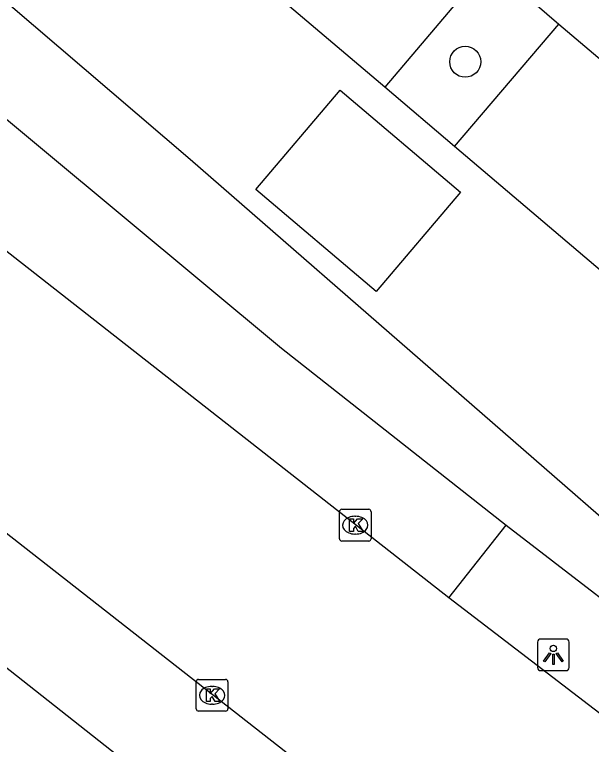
# Model space of a CAD drawing. Extents: x 156414 to 157775, y 382335 to 383765.
# Drawn here: x 157055.68 to 157073.9, y 382855.96 to 382879 of the extents above; entities that cross this region are included whole.
import ezdxf

# ---------------------------------------------------------------- set-up
doc = ezdxf.new("R2010")
doc.units = 0
for name, color, linetype in [('IMGEO_Boom', 7, 'Continuous'), ('IMGEO_Fietspad_gesloten', 7, 'Continuous'), ('IMGEO_Kolk', 7, 'Continuous'), ('IMGEO_Lichtpunt', 7, 'Continuous'), ('IMGEO_OVBaan_gesloten', 7, 'Continuous'), ('IMGEO_Parkeervlak_open', 7, 'Continuous'), ('IMGEO_Rijbaan_lokaal_gesloten', 7, 'Continuous'), ('IMGEO_Rijbaan_lokaal_open', 7, 'Continuous'), ('IMGEO_Voetpad_open', 7, 'Continuous')]:
    doc.layers.add(name, color=color, linetype=linetype)

msp = doc.modelspace()

# ---------------------------------------------------------------- linework, layer by layer
at = {"layer": 'IMGEO_Boom'}
msp.add_circle((157069.909, 382877.51), 0.489, dxfattribs=at)
at = {"layer": 'IMGEO_Fietspad_gesloten'}
msp.add_lwpolyline([(157069.469, 382847.528), (157061.485, 382853.595), (157046.631, 382865.299), (157030.505, 382878.828)], dxfattribs=at)
at = {"layer": 'IMGEO_Kolk'}
for p, q in [((157065.936, 382862.456), (157065.936, 382863.308)), ((157066.011, 382863.382), (157066.863, 382863.382)), ((157066.937, 382863.308), (157066.937, 382862.456)), ((157066.424, 382863.162), (157066.449, 382863.162)), ((157066.447, 382862.602), (157066.422, 382862.602)), ((157066.863, 382862.382), (157066.011, 382862.382)), ((157061.488, 382858.012), (157062.34, 382858.012)), ((157061.413, 382857.086), (157061.413, 382857.938)), ((157061.901, 382857.792), (157061.926, 382857.792)), ((157062.414, 382857.938), (157062.414, 382857.086)), ((157061.924, 382857.232), (157061.899, 382857.232)), ((157062.34, 382857.012), (157061.488, 382857.012))]:
    msp.add_line(p, q, dxfattribs=at)
for points in [[(157065.936, 382862.456), (157065.936, 382863.308)], [(157066.011, 382863.382), (157066.863, 382863.382)], [(157066.937, 382863.308), (157066.937, 382862.456)], [(157066.257, 382863.082), (157066.38, 382863.082), (157066.38, 382862.931), (157066.51, 382863.082), (157066.674, 382863.082), (157066.528, 382862.931), (157066.681, 382862.682), (157066.529, 382862.682), (157066.444, 382862.846), (157066.38, 382862.779), (157066.38, 382862.682), (157066.257, 382862.682), (157066.257, 382863.082)], [(157066.863, 382862.382), (157066.011, 382862.382)], [(157061.488, 382858.012), (157062.34, 382858.012)], [(157061.413, 382857.086), (157061.413, 382857.938)], [(157062.414, 382857.938), (157062.414, 382857.086)], [(157061.734, 382857.712), (157061.857, 382857.712), (157061.857, 382857.561), (157061.987, 382857.712), (157062.151, 382857.712), (157062.005, 382857.561), (157062.158, 382857.312), (157062.006, 382857.312), (157061.921, 382857.476), (157061.857, 382857.409), (157061.857, 382857.312), (157061.734, 382857.312), (157061.734, 382857.712)], [(157062.34, 382857.012), (157061.488, 382857.012)]]:
    msp.add_lwpolyline(points, dxfattribs=at)
for centre, start, end in [((157066.013, 382863.306), 91.552, 178.448), ((157066.013, 382863.306), 91.552, 178.448), ((157066.861, 382863.306), 1.552, 88.448), ((157066.861, 382863.306), 1.552, 88.448), ((157066.013, 382862.458), 181.552, 268.448), ((157066.013, 382862.458), 181.552, 268.448), ((157066.861, 382862.458), 271.552, 358.448), ((157066.861, 382862.458), 271.552, 358.448), ((157061.49, 382857.936), 91.552, 178.448), ((157061.49, 382857.936), 91.552, 178.448), ((157062.338, 382857.936), 1.552, 88.448), ((157062.338, 382857.936), 1.552, 88.448), ((157061.49, 382857.088), 181.552, 268.448), ((157061.49, 382857.088), 181.552, 268.448), ((157062.338, 382857.088), 271.552, 358.448), ((157062.338, 382857.088), 271.552, 358.448)]:
    msp.add_arc(centre, 0.0765, start, end, dxfattribs=at)
for centre, major_axis, ratio, start_param, end_param in [((157066.423, 382862.882), (-0.387, 0.002), 0.722429, 4.712389, 7.853982), ((157066.448, 382862.882), (-0.39, 0.002), 0.717154, 1.570796, 4.712389), ((157061.9, 382857.512), (-0.387, 0.002), 0.722429, 4.712389, 7.853982), ((157061.925, 382857.512), (-0.39, 0.002), 0.717154, 1.570796, 4.712389)]:
    msp.add_ellipse(centre, major_axis=major_axis, ratio=ratio, start_param=start_param, end_param=end_param, dxfattribs=at)
at = {"layer": 'IMGEO_Lichtpunt'}
for p, q in [((157072.196, 382859.192), (157072.196, 382858.385)), ((157072.196, 382859.192), (157072.196, 382858.385)), ((157073.098, 382859.287), (157072.29, 382859.287)), ((157073.098, 382859.287), (157072.29, 382859.287)), ((157073.192, 382858.385), (157073.192, 382859.192)), ((157073.192, 382858.385), (157073.192, 382859.192)), ((157072.29, 382858.291), (157073.098, 382858.291)), ((157072.29, 382858.291), (157073.098, 382858.291))]:
    msp.add_line(p, q, dxfattribs=at)
for points in [[(157072.57, 382858.856), (157072.609, 382858.828), (157072.421, 382858.566), (157072.383, 382858.593), (157072.57, 382858.856)], [(157072.672, 382858.808), (157072.719, 382858.808), (157072.719, 382858.486), (157072.672, 382858.486), (157072.672, 382858.808)], [(157072.782, 382858.828), (157072.82, 382858.855), (157073.007, 382858.593), (157072.968, 382858.565), (157072.782, 382858.828)]]:
    msp.add_lwpolyline(points, dxfattribs=at)
msp.add_circle((157072.695, 382858.99), 0.0994, dxfattribs=at)
for centre, start, end in [((157072.29, 382859.192), 90, 180), ((157072.29, 382859.192), 90, 180), ((157073.098, 382859.192), 0, 90), ((157073.098, 382859.192), 0, 90), ((157072.29, 382858.385), 180, 270), ((157072.29, 382858.385), 180, 270), ((157073.098, 382858.385), 270, 0), ((157073.098, 382858.385), 270, 360)]:
    msp.add_arc(centre, 0.0946, start, end, dxfattribs=at)
at = {"layer": 'IMGEO_OVBaan_gesloten'}
for points in [[(157069.388, 382860.592), (157055.039, 382871.816), (157053.636, 382872.978), (157052.831, 382873.641), (157037.018, 382886.895), (157036.951, 382886.961)], [(157032.734, 382881.408), (157048.826, 382867.887), (157053.069, 382864.463), (157068.506, 382852.388), (157073.753, 382848.447)], [(157074.793, 382856.449), (157069.388, 382860.592)]]:
    msp.add_lwpolyline(points, dxfattribs=at)
at = {"layer": 'IMGEO_Parkeervlak_open'}
for points in [[(157070.666, 382880.6), (157067.367, 382876.712)], [(157069.573, 382874.83), (157072.863, 382878.7)]]:
    msp.add_lwpolyline(points, dxfattribs=at)
at = {"layer": 'IMGEO_Rijbaan_lokaal_gesloten'}
for points in [[(157042.249, 382890.822), (157044.62, 382888.63), (157061.218, 382874.44), (157077.707, 382860.082)], [(157067.367, 382876.712), (157055.811, 382886.492)], [(157069.573, 382874.83), (157067.367, 382876.712)], [(157081.081, 382865.071), (157069.573, 382874.83)]]:
    msp.add_lwpolyline(points, dxfattribs=at)
at = {"layer": 'IMGEO_Rijbaan_lokaal_open'}
msp.add_lwpolyline([(157065.958, 382876.617), (157069.756, 382873.398), (157067.093, 382870.256), (157063.295, 382873.475), (157065.958, 382876.617)], dxfattribs=at)
at = {"layer": 'IMGEO_Voetpad_open'}
for points in [[(157042.249, 382890.822), (157040.158, 382888.466), (157054.026, 382876.842), (157064.101, 382868.466), (157071.205, 382862.884)], [(157070.666, 382880.6), (157072.863, 382878.7)], [(157072.863, 382878.7), (157084.374, 382868.962)], [(157069.388, 382860.592), (157071.205, 382862.884)], [(157071.205, 382862.884), (157076.917, 382858.487)]]:
    msp.add_lwpolyline(points, dxfattribs=at)

doc.saveas('drawing.dxf')
